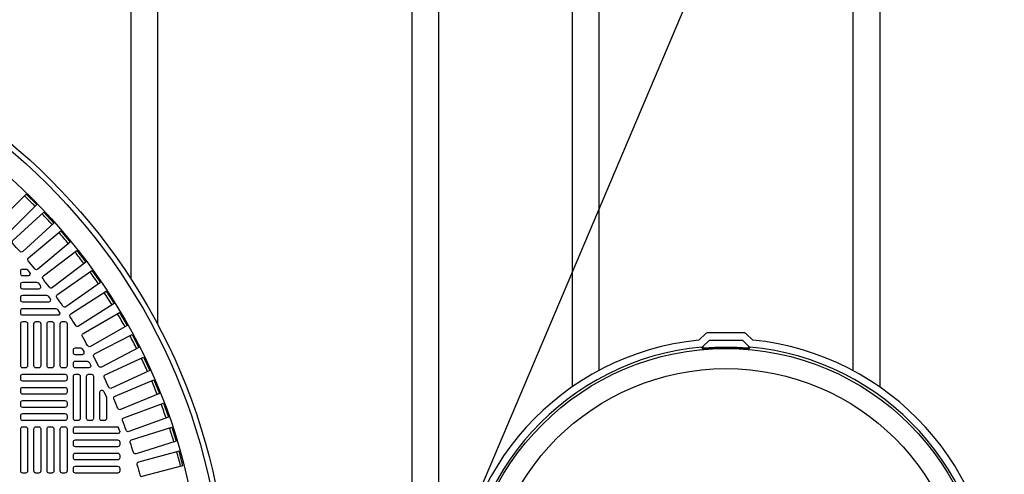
# Model space of a CAD drawing. Extents: x -285 to 5863, y 308 to 3178.
# Tile 587 of 622: x 4974 to 5010, y 1403 to 1420. Entities that reach past the tile are written whole.
import ezdxf

# ---------------------------------------------------------------- set-up
doc = ezdxf.new("R2010")
doc.units = 0
doc.header["$MEASUREMENT"] = 0
doc.layers.get('0').update_dxf_attribs({"color": 255, "linetype": 'CONTINUOUS'})
for name, color, linetype in [('TANK-MANHOLE-COVER-18', 2, 'CONTINUOUS'), ('TANK-MANHOLE-COVER-40', 2, 'CONTINUOUS'), ('TANK-MANHOLE-COVER-HATCH-40', 252, 'CONTINUOUS'), ('TANK-UST-RIB', 7, 'CONTINUOUS')]:
    doc.layers.add(name, color=color, linetype=linetype)

msp = doc.modelspace()

# ---------------------------------------------------------------- linework, layer by layer
msp.add_line((4526.86546, 307.96659), (5743.45636, 3178.14276))
at = {"layer": 'TANK-MANHOLE-COVER-18', "color": 4, "linetype": 'Continuous'}
msp.add_lwpolyline([(5000.68088, 1408.30549), (4999.27168, 1408.30523, 0.19600928), (4999.22799, 1408.28741), (4998.9717, 1408.0367, 0.90467588), (4998.9753, 1387.99972), (4999.23169, 1387.7491, 0.19600928), (4999.27539, 1387.73129), (5000.68458, 1387.73155, 0.19600928), (5000.72828, 1387.74937), (5000.98441, 1387.99993, 0.90481458), (5000.9808, 1408.03721), (5000.72458, 1408.28768, 0.19600928)], format="xyb", close=True, dxfattribs=at)
at = {"layer": 'TANK-MANHOLE-COVER-18', "color": 1, "linetype": 'Continuous'}
for points in [[(4999.14631, 1407.73049), (4999.1181, 1407.79203), (4999.35955, 1408.03357), (5000.59448, 1408.03379), (5000.83602, 1407.79234), (5000.8066, 1407.7309, 0.04265886)], [(5000.87663, 1388.2625, 0.91236254), (5000.87312, 1407.7746), (5000.8369, 1407.69934, 0.04435615), (4999.11591, 1407.69891), (4999.08101, 1407.77428, 0.9123628), (4999.08452, 1388.26218), (4999.1194, 1388.33756, 0.04435615), (5000.84039, 1388.33775)]]:
    msp.add_lwpolyline(points, format="xyb", close=True, dxfattribs=at)
at = {"layer": 'TANK-MANHOLE-COVER-18', "color": 2, "linetype": 'Continuous'}
for radius in [9.70655, 8.9505]:
    msp.add_circle((4999.97882, 1398.01839), radius, dxfattribs=at)
at = {"layer": 'TANK-MANHOLE-COVER-40', "color": 4, "linetype": 'Continuous'}
msp.add_circle((4958.72882, 1398.01916), 22.63902, dxfattribs=at)
at = {"layer": 'TANK-MANHOLE-COVER-40', "color": 1, "linetype": 'Continuous'}
msp.add_circle((4958.72882, 1398.01916), 22.44094, dxfattribs=at)
at = {"layer": 'TANK-MANHOLE-COVER-40', "color": 2, "linetype": 'Continuous'}
msp.add_circle((4958.72882, 1398.01916), 21.65354, dxfattribs=at)
at = {"layer": 'TANK-MANHOLE-COVER-HATCH-40', "linetype": 'Continuous'}
msp.add_line((4977.3115, 1404.63251), (4977.25564, 1404.78741), dxfattribs=at)
for points in [[(4972.98108, 1411.99413, 0.00491171), (4972.70379, 1412.27142, -0.41709369), (4972.70324, 1412.38332), (4973.81747, 1413.49756), (4974.20722, 1413.10782), (4973.09298, 1411.99358, -0.41709369), (4972.98108, 1411.99413)], [(4974.14485, 1410.69878, 0.00491171), (4973.89277, 1410.99919, -0.41709369), (4973.90198, 1411.11071), (4975.10909, 1412.1236), (4975.46338, 1411.70137), (4974.25627, 1410.68848, -0.41709369), (4974.14485, 1410.69878)], [(4975.19129, 1409.30694, 0.00491171), (4974.96636, 1409.62817, -0.41709369), (4974.98524, 1409.73847), (4976.27604, 1410.64229), (4976.59218, 1410.19079), (4975.30139, 1409.28696, -0.41709369), (4975.19129, 1409.30694)], [(4975.66798, 1408.57811, 0.00491171), (4975.45728, 1408.90885, -0.41709369), (4975.48096, 1409.01822), (4976.80995, 1409.86488), (4977.1061, 1409.40002), (4975.77711, 1408.55335, -0.41709369), (4975.66798, 1408.57811)], [(4976.11244, 1407.82919, 0.00491171), (4975.91636, 1408.1688, -0.41709369), (4975.94479, 1408.27703), (4977.30945, 1409.06491), (4977.58504, 1408.58758), (4976.22038, 1407.79969, -0.41709369), (4976.11244, 1407.82919)], [(4976.5238, 1407.06159, 0.00491171), (4976.34272, 1407.40943, -0.41709369), (4976.37585, 1407.51632), (4977.77357, 1408.24393), (4978.02808, 1407.75502), (4976.63035, 1407.02741, -0.41709369), (4976.5238, 1407.06159)], [(4976.90129, 1406.27677, 0.00491171), (4976.73555, 1406.63219, -0.41709369), (4976.77331, 1406.73752), (4978.20144, 1407.40347), (4978.43438, 1406.90393), (4977.00625, 1406.23798, -0.41709369), (4976.90129, 1406.27677)], [(4977.24418, 1405.47624, 0.00491171), (4977.09411, 1405.83854, -0.41709369), (4977.13642, 1405.94214), (4978.59225, 1406.54516), (4978.80317, 1406.03593), (4977.34735, 1405.43291, -0.41709369), (4977.24418, 1405.47624)], [(4976.81937, 1405.87946), (4976.81937, 1405.10577), (4976.81937, 1405.10577, -0.41421356), (4976.74063, 1405.02703), (4976.6422, 1405.02703), (4976.6422, 1405.02703, -0.41421356), (4976.56346, 1405.10577), (4976.56346, 1406.07957, -0.80700564), (4976.71392, 1406.11208), (4976.81235, 1405.89495, -0.10680341), (4976.81937, 1405.86244)], [(4977.55183, 1404.66152, 0.00491171), (4977.41771, 1405.03002, -0.41709369), (4977.4645, 1405.13167), (4978.94524, 1405.67061), (4979.13375, 1405.15267), (4977.65302, 1404.61373, -0.41709369), (4977.55183, 1404.66152)], [(4977.3115, 1404.63251), (4977.3115, 1404.61365, -0.41421356), (4977.23276, 1404.53491), (4975.65795, 1404.53491, -0.41421356), (4975.57921, 1404.61365), (4975.57921, 1404.71207, -0.41421356), (4975.65795, 1404.79081), (4977.23276, 1404.79081, -0.07385003), (4977.25564, 1404.78741, -0.07385003)], [(4977.82365, 1403.83414, 0.00491171), (4977.70573, 1404.20815, -0.41709369), (4977.75691, 1404.30766), (4979.25975, 1404.7815), (4979.42549, 1404.25583), (4977.92265, 1403.78199, -0.41709369), (4977.82365, 1403.83414)], [(4978.05912, 1402.99571, 0.41709369), (4978.15576, 1402.93928), (4979.67783, 1403.34712), (4979.53518, 1403.87952), (4978.0131, 1403.47168, 0.41709369), (4977.95763, 1403.3745, -0.00491171), (4978.05912, 1402.99571)]]:
    msp.add_lwpolyline(points, format="xyb", dxfattribs=at)
for points in [[(4973.31649, 1411.76009), (4974.47827, 1412.82467), (4974.85064, 1412.4183), (4973.68887, 1411.35372, -0.41709369), (4973.5771, 1411.35915, 0.00491171), (4973.31216, 1411.64828, -0.41709369)], [(4974.68362, 1410.01378, 0.00491946), (4974.44452, 1410.32539, -0.41709369), (4974.45858, 1410.43641), (4975.70873, 1411.39568), (4976.04426, 1410.95839), (4974.79363, 1409.99875, -0.41710279)], [(4973.61071, 1410.51916), (4973.61071, 1410.61758), (4973.61071, 1410.61758, -0.41421356), (4973.68945, 1410.69632), (4973.80268, 1410.69632, -0.2239262), (4973.86342, 1410.66768), (4973.94459, 1410.56926, -0.63408546), (4973.88385, 1410.44042), (4973.68945, 1410.44042), (4973.68945, 1410.44042, -0.41421356)], [(4973.68945, 1410.2042), (4974.20069, 1410.2042, -0.23232365), (4974.26301, 1410.17359), (4974.33904, 1410.07517, -0.62295027), (4974.27672, 1409.94829), (4973.68945, 1409.94829), (4973.68945, 1409.94829, -0.41421356), (4973.61071, 1410.02703), (4973.61071, 1410.12546), (4973.61071, 1410.12546, -0.41421356)], [(4973.68945, 1409.71207), (4974.57345, 1409.71207, -0.24054885), (4974.63723, 1409.6795), (4974.70848, 1409.58108, -0.61218964), (4974.64469, 1409.45617), (4973.68945, 1409.45617), (4973.68945, 1409.45617, -0.41421356), (4973.61071, 1409.53491), (4973.61071, 1409.63333), (4973.61071, 1409.63333, -0.41421356)], [(4973.68945, 1409.21995), (4974.92268, 1409.21995, -0.24862232), (4974.98785, 1409.18541), (4975.05462, 1409.08699, -0.60176538), (4974.98945, 1408.96404), (4973.68945, 1408.96404), (4973.68945, 1408.96404, -0.41421356), (4973.61071, 1409.04278), (4973.61071, 1409.14121), (4973.61071, 1409.14121, -0.41421356)], [(4975.65795, 1407.74357), (4975.8432, 1407.74357, -0.27209959), (4975.91199, 1407.70314), (4975.9668, 1407.60471, -0.57220395), (4975.89801, 1407.48766), (4975.65795, 1407.48766), (4975.65795, 1407.48766, -0.41421356), (4975.57921, 1407.5664), (4975.57921, 1407.66483), (4975.57921, 1407.66483, -0.41421356)], [(4975.65795, 1407.25144), (4976.09912, 1407.25144, -0.26794919), (4976.16731, 1407.21207), (4976.22414, 1407.11365, -0.57735027), (4976.15595, 1406.99554), (4975.65795, 1406.99554), (4975.65795, 1406.99554, -0.41421356), (4975.57921, 1407.07428), (4975.57921, 1407.1727), (4975.57921, 1407.1727, -0.41421356)], [(4975.65795, 1405.02703, -0.41421356), (4975.57921, 1405.10577), (4975.57921, 1406.68058, -0.41421356), (4975.65795, 1406.75932), (4975.75638, 1406.75932, -0.41421356), (4975.83512, 1406.68058), (4975.83512, 1405.10577, -0.41421356), (4975.75638, 1405.02703)], [(4976.15008, 1405.02703, -0.41421356), (4976.07134, 1405.10577), (4976.07134, 1406.68058, -0.41421356), (4976.15008, 1406.75932), (4976.2485, 1406.75932, -0.41421356), (4976.32724, 1406.68058), (4976.32724, 1405.10577, -0.41421356), (4976.2485, 1405.02703)], [(4977.3115, 1404.12152, -0.41421356), (4977.23276, 1404.04278), (4975.65795, 1404.04278, -0.41421356), (4975.57921, 1404.12152), (4975.57921, 1404.21995, -0.41421356), (4975.65795, 1404.29869), (4977.23276, 1404.29869, -0.41421356), (4977.3115, 1404.21995)], [(4977.3115, 1403.6294, -0.41421356), (4977.23276, 1403.55066), (4975.65795, 1403.55066, -0.41421356), (4975.57921, 1403.6294), (4975.57921, 1403.72782, -0.41421356), (4975.65795, 1403.80656), (4977.23276, 1403.80656, -0.41421356), (4977.3115, 1403.72782)], [(4977.3115, 1403.13727, -0.41421356), (4977.23276, 1403.05853), (4975.65795, 1403.05853, -0.41421356), (4975.57921, 1403.13727), (4975.57921, 1403.23569, -0.41421356), (4975.65795, 1403.31443), (4977.23276, 1403.31443, -0.41421356), (4977.3115, 1403.23569)]]:
    msp.add_lwpolyline(points, format="xyb", close=True, dxfattribs=at)
at = {"layer": 'TANK-MANHOLE-COVER-HATCH-40', "linetype": 'Continuous', "flags": 128}
for points in [[(4973.68945, 1406.99554, -0.41421356), (4973.61071, 1407.07428), (4973.61071, 1408.64908, -0.41421356), (4973.68945, 1408.72782), (4973.78787, 1408.72782, -0.41421356), (4973.86661, 1408.64908), (4973.86661, 1407.07428, -0.41421356), (4973.78787, 1406.99554)], [(4974.18157, 1406.99554, -0.41421356), (4974.10283, 1407.07428), (4974.10283, 1408.64908, -0.41421356), (4974.18157, 1408.72782), (4974.28, 1408.72782, -0.41421356), (4974.35874, 1408.64908), (4974.35874, 1407.07428, -0.41421356), (4974.28, 1406.99554)], [(4974.6737, 1406.99554, -0.41421356), (4974.59496, 1407.07428), (4974.59496, 1408.64908, -0.41421356), (4974.6737, 1408.72782), (4974.77213, 1408.72782, -0.41421356), (4974.85087, 1408.64908), (4974.85087, 1407.07428, -0.41421356), (4974.77213, 1406.99554)], [(4975.16583, 1406.99554, -0.41421356), (4975.08709, 1407.07428), (4975.08709, 1408.64908, -0.41421356), (4975.16583, 1408.72782), (4975.26425, 1408.72782, -0.41421356), (4975.34299, 1408.64908), (4975.34299, 1407.07428, -0.41421356), (4975.26425, 1406.99554)], [(4973.61071, 1406.68058, -0.41421356), (4973.68945, 1406.75932), (4975.26425, 1406.75932, -0.41421356), (4975.34299, 1406.68058), (4975.34299, 1406.58215, -0.41421356), (4975.26425, 1406.50341), (4973.68945, 1406.50341, -0.41421356), (4973.61071, 1406.58215)], [(4973.61071, 1406.18845, -0.41421356), (4973.68945, 1406.26719), (4975.26425, 1406.26719, -0.41421356), (4975.34299, 1406.18845), (4975.34299, 1406.09003, -0.41421356), (4975.26425, 1406.01129), (4973.68945, 1406.01129, -0.41421356), (4973.61071, 1406.09003)], [(4973.61071, 1405.69632, -0.41421356), (4973.68945, 1405.77506), (4975.26425, 1405.77506, -0.41421356), (4975.34299, 1405.69632), (4975.34299, 1405.5979, -0.41421356), (4975.26425, 1405.51916), (4973.68945, 1405.51916, -0.41421356), (4973.61071, 1405.5979)], [(4973.61071, 1405.2042, -0.41421356), (4973.68945, 1405.28294), (4975.26425, 1405.28294, -0.41421356), (4975.34299, 1405.2042), (4975.34299, 1405.10577, -0.41421356), (4975.26425, 1405.02703), (4973.68945, 1405.02703, -0.41421356), (4973.61071, 1405.10577)], [(4973.68945, 1403.05853, -0.41421356), (4973.61071, 1403.13727), (4973.61071, 1404.71207, -0.41421356), (4973.68945, 1404.79081), (4973.78787, 1404.79081, -0.41421356), (4973.86661, 1404.71207), (4973.86661, 1403.13727, -0.41421356), (4973.78787, 1403.05853)], [(4974.18157, 1403.05853, -0.41421356), (4974.10283, 1403.13727), (4974.10283, 1404.71207, -0.41421356), (4974.18157, 1404.79081), (4974.28, 1404.79081, -0.41421356), (4974.35874, 1404.71207), (4974.35874, 1403.13727, -0.41421356), (4974.28, 1403.05853)], [(4974.6737, 1403.05853, -0.41421356), (4974.59496, 1403.13727), (4974.59496, 1404.71207, -0.41421356), (4974.6737, 1404.79081), (4974.77213, 1404.79081, -0.41421356), (4974.85087, 1404.71207), (4974.85087, 1403.13727, -0.41421356), (4974.77213, 1403.05853)], [(4975.16583, 1403.05853, -0.41421356), (4975.08709, 1403.13727), (4975.08709, 1404.71207, -0.41421356), (4975.16583, 1404.79081), (4975.26425, 1404.79081, -0.41421356), (4975.34299, 1404.71207), (4975.34299, 1403.13727, -0.41421356), (4975.26425, 1403.05853)]]:
    msp.add_lwpolyline(points, format="xyb", close=True, dxfattribs=at)
at = {"layer": 'TANK-MANHOLE-COVER-HATCH-40', "linetype": 'Continuous'}
for start, end in [(44.266426, 45.733574), (41.766426, 43.233574), (39.266426, 40.733574), (36.766426, 38.233574), (34.266426, 35.733574), (31.766426, 33.233574), (29.266426, 30.733574), (26.766426, 28.233574), (24.266426, 25.733574), (21.766426, 23.233574), (19.266426, 20.733574), (16.766426, 18.233574), (14.266426, 15.733574)]:
    msp.add_arc((4958.72882, 1398.01916), 21.52559, start, end, dxfattribs=at)
at = {"layer": 'TANK-UST-RIB'}
for p, q in [((4977.72882, 1461.01839), (4977.72882, 1410.32795)), ((4989.22882, 1461.01839), (4989.22882, 1335.01839)), ((4994.22882, 1461.01839), (4994.22882, 1406.28388)), ((5005.72882, 1461.01839), (5005.72882, 1406.28388)), ((4978.72882, 1459.01839), (4978.72882, 1408.62619)), ((4988.22882, 1459.01839), (4988.22882, 1337.01839)), ((4995.22882, 1459.01839), (4995.22882, 1406.89635)), ((5004.72882, 1459.01839), (5004.72882, 1406.89635))]:
    msp.add_line(p, q, dxfattribs=at)

doc.saveas('drawing.dxf')
